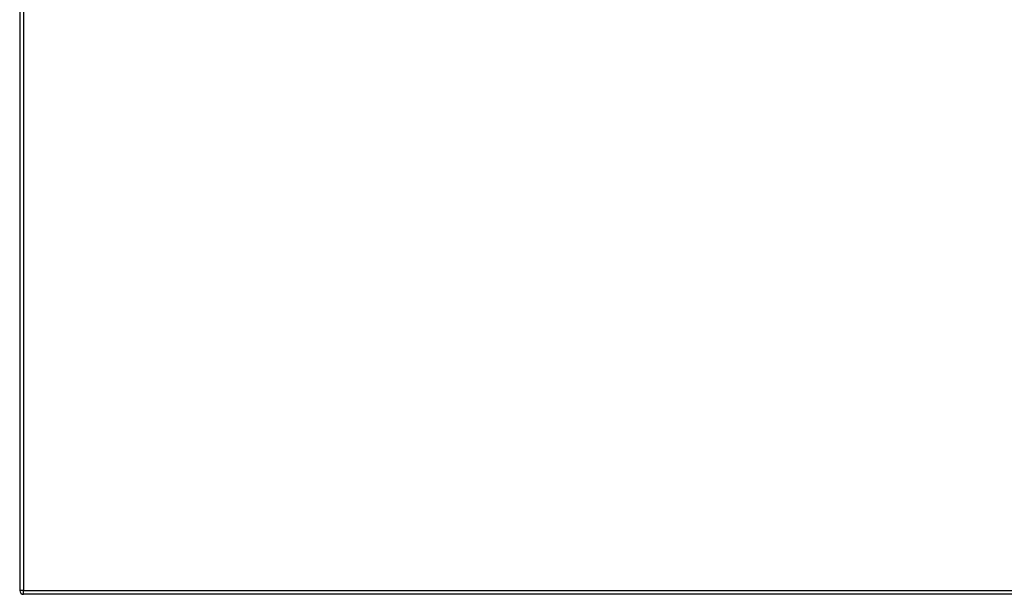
# Model space of a CAD drawing. Header units: inches. Extents: x 15 to 513, y 46 to 241.
# Tile 260 of 397: x 220 to 246, y 131 to 146. Entities that reach past the tile are written whole.
import ezdxf

# ---------------------------------------------------------------- set-up
doc = ezdxf.new("R2010")
doc.units = ezdxf.units.IN
doc.header["$MEASUREMENT"] = 0
doc.layers.add('Visible Edges(ANSI)', color=7, linetype='Continuous', lineweight=25)
doc.layers.add('Visible Tangent Edges(ANSI)', color=7, linetype='Continuous', lineweight=25)

msp = doc.modelspace()

# ---------------------------------------------------------------- linework, layer by layer
at = {"layer": 'Visible Edges(ANSI)'}
for p, q in [((219.791, 162.979), (219.791, 131.259)), ((273.495, 131.16), (219.89, 131.16))]:
    msp.add_line(p, q, dxfattribs=at)
msp.add_arc((219.89, 131.259), 0.099, 180, 270, dxfattribs=at)
at = {"layer": 'Visible Tangent Edges(ANSI)'}
for p, q in [((219.89, 162.979), (219.89, 131.259)), ((219.89, 131.259), (219.791, 131.259)), ((219.89, 131.16), (219.89, 131.259)), ((219.89, 131.259), (273.495, 131.259))]:
    msp.add_line(p, q, dxfattribs=at)

doc.saveas('drawing.dxf')
